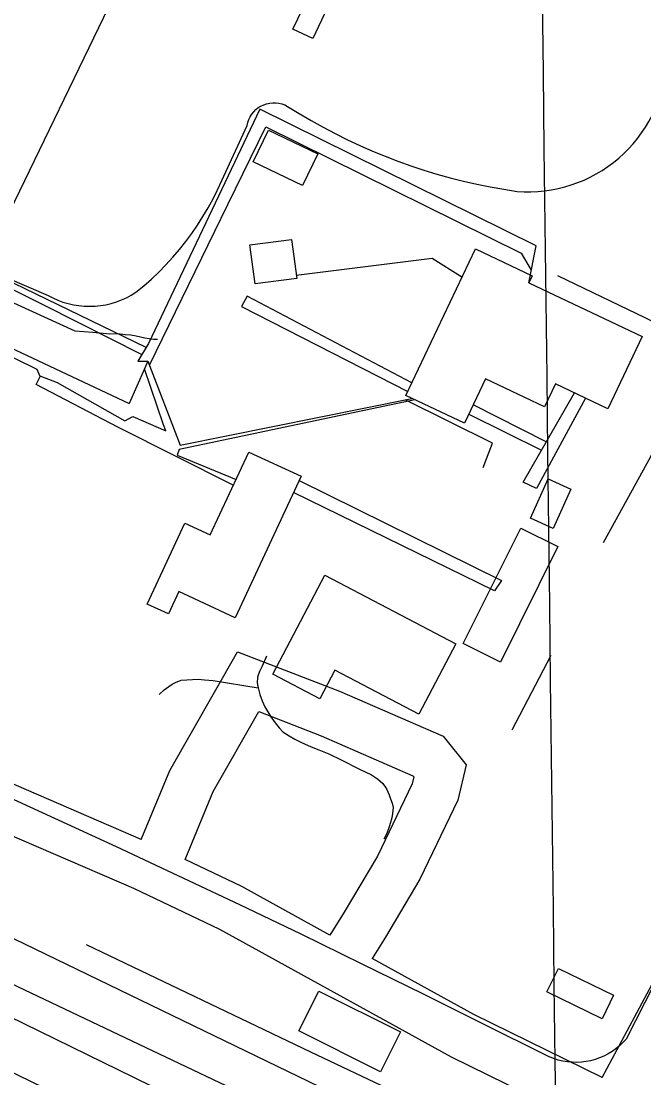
# Model space of a CAD drawing. Extents: x 3683402 to 3721514, y 487807 to 513565.
# Drawn here: x 3713694 to 3714082, y 496927 to 497585 of the extents above; entities that cross this region are included whole.
import ezdxf

# ---------------------------------------------------------------- set-up
doc = ezdxf.new("R2010")
doc.units = 0
for name, color, linetype in [('V-BLDG-OTLN', 7, 'Continuous'), ('V-GRID-MAJR', 7, 'Continuous'), ('V-RAIL-TRAK', 7, 'Continuous'), ('V-ROAD-CNTR', 7, 'Continuous'), ('V-SITE-OTLN', 7, 'Continuous'), ('V-TOPO-SHOR', 7, 'Continuous'), ('V-UTIL-LINE', 7, 'Continuous')]:
    doc.layers.add(name, color=color, linetype=linetype)

msp = doc.modelspace()

# ---------------------------------------------------------------- linework, layer by layer
at = {"layer": 'V-BLDG-OTLN'}
for points in [[(3713748.5330000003, 497593.181), (3713687.009, 497465.78500000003), (3713648.031, 497484.608), (3713666.125, 497522.079), (3713661.812, 497524.161), (3713667.415, 497535.761), (3713672.007, 497533.547), (3713673.525, 497536.695), (3713674.27, 497536.335), (3713689.278, 497567.407), (3713662.486, 497580.346), (3713683.785, 497624.44800000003)], [(3713884.7290000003, 497592.724), (3713875.701, 497573.70900000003), (3713863.321, 497579.58400000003), (3713872.349, 497598.60000000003)], [(3713848.147, 497516.766), (3713878.8370000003, 497501.988), (3713869.322, 497482.229), (3713838.636, 497497.01300000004)], [(3713836.6210000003, 497445.23), (3713862.401, 497448.715), (3713865.6950000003, 497424.387), (3713839.9, 497421)], [(3713933.623, 497351.443), (3713976.9050000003, 497442.74700000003), (3714012.27, 497425.982), (3714010.179, 497421.571), (3714080.681, 497388.148), (3714059.409, 497343.276), (3714026.6720000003, 497358.79600000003), (3714019.866, 497344.441), (3713983.186, 497361.831), (3713970.071, 497334.164)], [(3713868.384, 497301.282), (3713827.491, 497213.058), (3713792.276, 497229.381), (3713785.8510000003, 497215.52400000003), (3713772.6950000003, 497221.623), (3713796.024, 497271.956), (3713811.75, 497264.668), (3713835.974, 497316.306)], [(3714036.3850000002, 497293.166), (3714025.342, 497268.653), (3714011.127, 497275.05700000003), (3714022.168, 497299.57)], [(3714028.2830000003, 497257.434), (3713992.585, 497185.498), (3713969.399, 497197.004), (3714005.102, 497268.938)], [(3713883.2600000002, 497239.721), (3713964.699, 497196.854), (3713941.649, 497153.064), (3713889.466, 497180.532), (3713880.006, 497162.563), (3713850.754, 497177.963)], [(3714028.543, 496994.713), (3714062.841, 496978.06), (3714055.759, 496963.474), (3714021.463, 496980.131)], [(3713879.4220000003, 496980.7), (3713930.211, 496955.211), (3713917.751, 496930.38300000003), (3713866.96, 496955.87)]]:
    msp.add_lwpolyline(points, close=True, dxfattribs=at)
at = {"layer": 'V-GRID-MAJR'}
msp.add_spline([(3714067.22, 493529.221), (3713994.958, 499587.781), (3713922.6720000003, 505648.272), (3713850.387, 511708.776), (3713850.364, 511710.695)], degree=3, dxfattribs=at)
at = {"layer": 'V-RAIL-TRAK'}
msp.add_lwpolyline([(3713734.77, 497009.76300000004), (3713874.261, 496942.939), (3713977.532, 496893.793), (3714156.683, 496808.53500000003), (3714264.944, 496756.352), (3714373.228, 496704.206), (3714481.528, 496652.101), (3714534.7460000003, 496626.554)], dxfattribs=at)
at = {"layer": 'V-ROAD-CNTR'}
for points in [[(3714055.875849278, 496926.93812002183), (3714096.3557683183, 497002.50196889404), (3714189.3725822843, 497208.12455764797), (3714326.8313073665, 497481.3360112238), (3714418.47912407, 497665.1516435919)], [(3713768.9994230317, 497075.13082363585), (3713646.0926688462, 497128.0977177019), (3713518.371924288, 497187.15359958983), (3713380.2932004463, 497255.13846362), (3713247.217466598, 497323.647326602), (3713132.0846968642, 497381.85521018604), (3713054.5708518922, 497422.6791285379), (3712973.404014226, 497456.3420612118), (3712877.430206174, 497492.87098815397), (3712784.851391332, 497515.9119420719), (3712709.6715416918, 497538.855896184), (3712652.794655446, 497555.30386328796), (3712595.723769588, 497563.06684776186)], [(3714623.45371412, 496771.88043013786), (3714618.585723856, 496762.7944483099), (3714592.415776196, 496702.65856858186), (3714573.687813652, 496677.2636193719), (3714559.3018424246, 496669.7846343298), (3714531.907897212, 496662.6116486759), (3714470.252020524, 496687.46359897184), (3714231.4224981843, 496809.8073542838), (3714087.22478658, 496878.14321761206), (3713962.0030370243, 496939.57709474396), (3713817.859325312, 497019.09593570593), (3713764.368432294, 497044.4578849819), (3713633.8586933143, 497100.70377249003), (3713505.4479501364, 497160.0776537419), (3713366.8012274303, 497228.3425172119), (3713233.583493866, 497296.92338004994), (3713118.3267243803, 497355.195263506), (3713041.8068774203, 497395.4951829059), (3712962.320036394, 497428.46211697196), (3712868.440224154, 497464.1930455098), (3712776.845407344, 497486.9899999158), (3712701.125558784, 497510.0979536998), (3712646.57266789, 497525.873922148), (3712591.6797776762, 497533.3409072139)], [(3713768.9994230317, 497075.13082363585), (3713786.7963874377, 497118.07073775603), (3713828.8073034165, 497191.9885899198)], [(3713828.8073034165, 497191.9885899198), (3713892.2421765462, 497167.3546391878), (3713956.849047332, 497139.32269525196), (3713971.1000188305, 497121.5077308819), (3713965.952029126, 497099.63777462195), (3713942.3650763, 497050.41687306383), (3713920.866119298, 497014.30394528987), (3713912.719135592, 497001.02697184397)], [(3713796.25536852, 497062.53984881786), (3713813.7983334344, 497104.86476416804), (3713842.0912768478, 497154.64666460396)], [(3713842.0912768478, 497154.64666460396), (3713880.8381993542, 497139.60069469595), (3713938.07508488, 497114.76674436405), (3713938.5520839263, 497114.16974555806), (3713937.4940860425, 497109.67375455), (3713915.89512924, 497064.6008446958), (3713895.19017065, 497029.821914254), (3713886.423188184, 497015.532942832)], [(3713886.423188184, 497015.532942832), (3713831.543297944, 497045.807882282), (3713796.25536852, 497062.54084881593)], [(3714055.876849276, 496926.93812002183), (3713975.8630093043, 496966.19304151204), (3713912.719135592, 497001.02697184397)]]:
    msp.add_lwpolyline(points, dxfattribs=at)
at = {"layer": 'V-SITE-OTLN'}
for points in [[(3714069.241, 497502.05700000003), (3714072.254, 497505.068), (3714075.113, 497508.224), (3714077.812, 497511.515), (3714080.348, 497514.93700000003), (3714082.7090000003, 497518.48), (3714084.892, 497522.136), (3714086.893, 497525.89400000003), (3714088.705, 497529.748), (3714090.325, 497533.68700000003), (3714091.751, 497537.699), (3714094.315, 497549.878), (3714097.106, 497562.006), (3714100.123, 497574.08400000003), (3714103.365, 497586.097)], [(3713685.569, 497424.811), (3713710.9760000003, 497413.787), (3713713.975, 497412.218), (3713717.069, 497410.842), (3713720.2460000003, 497409.67), (3713723.492, 497408.71), (3713726.793, 497407.96), (3713730.1380000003, 497407.425), (3713733.509, 497407.11), (3713736.892, 497407.014), (3713740.275, 497407.137), (3713743.644, 497407.477), (3713746.984, 497408.038), (3713750.282, 497408.81200000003), (3713753.52, 497409.797), (3713756.69, 497410.99100000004), (3713759.772, 497412.39), (3713762.7600000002, 497413.983), (3713765.64, 497415.767), (3713770.52, 497419.789), (3713775.259, 497423.984), (3713779.8510000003, 497428.336), (3713784.289, 497432.84500000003), (3713788.565, 497437.509), (3713792.677, 497442.315), (3713796.62, 497447.26300000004), (3713800.3880000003, 497452.344), (3713803.9760000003, 497457.554), (3713807.384, 497462.885), (3713810.6010000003, 497468.333), (3713813.628, 497473.887), (3713816.461, 497479.54600000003), (3713819.094, 497485.297), (3713834.811, 497519.572), (3713835.233, 497521.452), (3713835.863, 497523.271), (3713836.697, 497525.007), (3713837.723, 497526.64), (3713838.927, 497528.143), (3713840.293, 497529.499), (3713841.805, 497530.695), (3713843.441, 497531.71), (3713845.182, 497532.534), (3713847.005, 497533.15400000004), (3713848.887, 497533.566), (3713850.804, 497533.75800000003), (3713852.731, 497533.734), (3713854.642, 497533.492), (3713856.511, 497533.03500000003), (3713858.3200000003, 497532.37), (3713860.038, 497531.504), (3713867.282, 497526.992), (3713874.63, 497522.652), (3713882.0810000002, 497518.49100000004), (3713889.628, 497514.507), (3713897.271, 497510.706), (3713904.9960000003, 497507.087), (3713912.809, 497503.655), (3713920.702, 497500.409), (3713928.669, 497497.349), (3713936.705, 497494.484), (3713944.809, 497491.809), (3713952.9760000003, 497489.329), (3713961.197, 497487.04600000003), (3713969.469, 497484.957), (3713977.79, 497483.066), (3713986.154, 497481.375), (3713994.555, 497479.884), (3714002.988, 497478.593), (3714007.24, 497478.36), (3714011.498, 497478.335), (3714015.752, 497478.522), (3714019.9930000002, 497478.919), (3714024.2060000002, 497479.523), (3714028.386, 497480.336), (3714032.521, 497481.356), (3714036.6, 497482.577), (3714040.614, 497483.998), (3714044.555, 497485.61600000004), (3714048.407, 497487.429), (3714052.165, 497489.427), (3714055.823, 497491.609), (3714059.3680000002, 497493.97000000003), (3714062.79, 497496.501), (3714066.085, 497499.19800000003), (3714069.241, 497502.05700000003)], [(3714105.708, 497019.647), (3714070.699, 496950.75), (3714068.727, 496948.60000000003), (3714066.61, 496946.59500000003), (3714064.353, 496944.745), (3714061.973, 496943.058), (3714059.478, 496941.544), (3714056.886, 496940.20900000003), (3714054.203, 496939.06), (3714051.446, 496938.106), (3714048.628, 496937.346), (3714045.765, 496936.789), (3714042.869, 496936.435), (3714039.955, 496936.28500000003), (3714037.036, 496936.342), (3714034.132, 496936.605), (3714031.255, 496937.072), (3714028.412, 496937.739), (3714025.627, 496938.61), (3714022.911, 496939.673), (3714020.276, 496940.92600000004), (3713982.453, 496959.978), (3713944.539, 496978.849), (3713906.5300000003, 496997.533), (3713868.435, 497016.028), (3713830.244, 497034.337), (3713791.965, 497052.462), (3713753.599, 497070.396), (3713715.144, 497088.142), (3713676.605, 497105.702)]]:
    msp.add_lwpolyline(points, dxfattribs=at)
at = {"layer": 'V-TOPO-SHOR'}
msp.add_line((3714023.878, 497189.69200000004), (3713999.5330000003, 497143.03500000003), dxfattribs=at)
for points in [[(3713610.1550000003, 497445.291), (3713727.717, 497391.822), (3713738.921, 497390.95300000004), (3713749.348, 497389.925), (3713754.441, 497390.017), (3713759.006, 497389.514), (3713762.455, 497389.2), (3713765.81, 497388.543), (3713771.143, 497387.423), (3713776.566, 497386.56), (3713778.9820000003, 497386.522)], [(3714027.958, 497426.11100000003), (3714082.764, 497399.86600000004), (3714094.137, 497393.954), (3714098.728, 497391.099), (3714101.964, 497387.84500000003), (3714103.617, 497385.711), (3714105.001, 497382.653), (3714106.06, 497380.359), (3714107.346, 497376.378), (3714108.1410000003, 497373.33), (3714108.596, 497370.03500000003), (3714108.174, 497364.731), (3714105.946, 497357.094), (3714085.949, 497313.402), (3714056.3510000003, 497259.82800000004)], [(3713087.846, 497362.476), (3713058.324, 497302.01300000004), (3713056.524, 497297.382), (3713054.8200000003, 497293.266), (3713053.636, 497289.487), (3713053.069, 497286.217), (3713053.009, 497282.50800000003), (3713053.3000000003, 497279.137), (3713054.021, 497275.588), (3713054.754, 497272.81200000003), (3713055.7600000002, 497270.9), (3713057.023, 497268.895), (3713058.5470000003, 497267.14400000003), (3713061.8710000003, 497264.50200000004), (3713091.764, 497250.135), (3713262.563, 497168.723), (3713518.0840000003, 497047.393), (3713784.424, 496917.177), (3713958.844, 496835.624)], [(3713846.9080000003, 497189.121), (3713844.113, 497182.928), (3713842.46, 497179.749), (3713841.663, 497177.316), (3713841.305, 497175.97500000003), (3713841.0840000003, 497172.69), (3713841.792, 497169.47500000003), (3713842.739, 497165.327), (3713844.111, 497161.428), (3713845.9050000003, 497157.606), (3713849.685, 497151.477), (3713852.239, 497147.727), (3713854.717, 497144.483), (3713857.04, 497142.087), (3713860.964, 497139.664), (3713864.642, 497137.581), (3713868.318, 497135.58400000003), (3713872.9220000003, 497133.487), (3713875.6890000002, 497132.43200000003), (3713879.373, 497130.941), (3713885.654, 497128.31200000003), (3713893.355, 497124.734), (3713904.811, 497118.819), (3713912.174, 497115.332), (3713915.93, 497112.911), (3713919.254, 497109.822), (3713921.648, 497106.666), (3713923.274, 497102.847), (3713924.163, 497100.303), (3713925.048, 497097.67600000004), (3713925.679, 497094.882), (3713925.281, 497091.179), (3713924.818, 497088.49), (3713923.3910000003, 497083.538), (3713921.9760000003, 497079.344), (3713920.753, 497076.667), (3713919.973, 497075.33)], [(3713350.25, 497177.31), (3713676.3570000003, 497019.678), (3713997.598, 496864.16500000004)], [(3713780.012, 497165.309), (3713783.265, 497168.293), (3713786.077, 497170.271), (3713788.295, 497171.838), (3713790.25, 497172.903), (3713793.812, 497174.195), (3713804.361, 497174.871), (3713808.318, 497174.472), (3713813.7060000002, 497174.134), (3713841.792, 497169.47500000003)]]:
    msp.add_lwpolyline(points, dxfattribs=at)
at = {"layer": 'V-UTIL-LINE'}
for p, q in [((3714020.984, 497322.628), (3713975.523, 497345.662)), ((3713972.811, 497339.946), (3714017.974, 497317.379))]:
    msp.add_line(p, q, dxfattribs=at)
for points in [[(3714010.179, 497421.571), (3714014.6890000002, 497444.629), (3713842.6550000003, 497529.767), (3713773.481, 497383.914), (3713766.829, 497372.876), (3713773.0470000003, 497372.777), (3713793.214, 497320.625), (3713937.452, 497349.62700000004)], [(3713773.995, 497370.326), (3713822.7460000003, 497470.473), (3713846.577, 497518.818), (3714005.495, 497440.11), (3714011.723, 497429.472)], [(3713585.338, 497469.566), (3713708.498, 497407.749), (3713769.308, 497376.988)], [(3713968.535, 497425.085), (3713949.9820000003, 497436.841), (3713865.4450000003, 497426.23600000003)], [(3713771.947, 497381.367), (3713689.538, 497421.526)], [(3713937.346, 497359.293), (3713834.799, 497413.266), (3713831.327, 497406.842), (3713934.811, 497353.946)], [(3713826.248, 497295.574), (3713754.466, 497331.865), (3713703.569, 497358.327), (3713705.9790000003, 497363.213), (3713704.234, 497367.645), (3713676.201, 497381.30700000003), (3713670.807, 497367.91500000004), (3713658.691, 497371.995), (3713655.965, 497363.48600000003), (3713649.244, 497364.628), (3713644.461, 497357.188), (3713641.883, 497358.007), (3713662.136, 497393.19200000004), (3713761.435, 497346.526)], [(3713705.8030000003, 497363.66000000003), (3713716.549, 497359.67600000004), (3713758.6720000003, 497335.684), (3713763.6410000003, 497338.457), (3713784.233, 497329.579), (3713782.736, 497333.231), (3713770.96, 497368.059)], [(3713773.0470000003, 497372.777), (3713770.96, 497368.059), (3713761.435, 497346.526)], [(3716027.667, 495788.43200000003), (3715527.924, 496034.289), (3714573.774, 496507.624), (3713732.215, 496908.841), (3713304.5670000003, 497117.026), (3712817.968, 497363.66500000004)], [(3713939.255, 497348.773), (3713792.651, 497317.782), (3713791.301, 497314.434), (3713827.934, 497299.166)], [(3713981.747, 497306.699), (3713987.651, 497321.831), (3713933.279, 497348.787)], [(3714045.464, 497349.887), (3714014.9280000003, 497293.678), (3714006.636, 497297.606), (3714038.509, 497353.184)], [(3713867.159, 497298.63800000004), (3713993.133, 497236.299), (3713988.855, 497229.911), (3713863.6180000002, 497291.001)], [(3713247.936, 497281.568), (3713212.417, 497215.266), (3713375.502, 497137.786), (3713645.531, 497005.485), (3713968.611, 496851.871)]]:
    msp.add_lwpolyline(points, dxfattribs=at)

doc.saveas('drawing.dxf')
